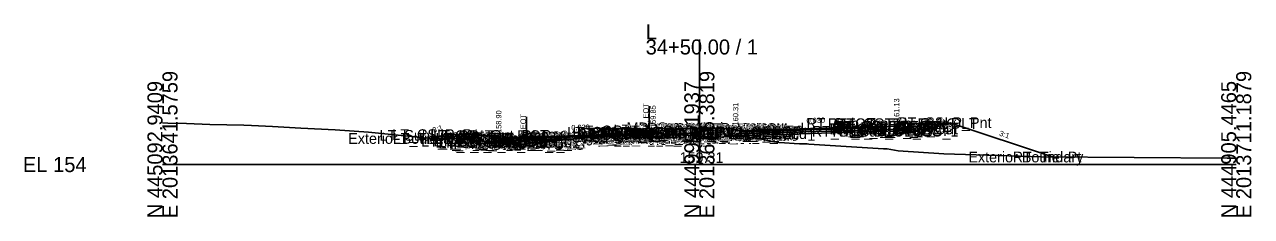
# Model space of a CAD drawing. Extents: x -26 to 4203, y -10 to 9526.
# Drawn here: x 1974.3 to 2202.8, y 4490.3 to 4526.1 of the extents above; entities that cross this region are included whole.
import ezdxf

# ---------------------------------------------------------------- set-up
doc = ezdxf.new("R2010")
doc.units = 0
for name, color, linetype in [('Default', 7, 'Continuous'), ('Exist CMT Pavement', 7, 'Continuous'), ('Exist Cross Section Cell', 7, 'Continuous'), ('Exist XS Center Line Elevation Label', 7, 'Continuous'), ('Exist XS Ground Line', 7, 'Continuous'), ('Prop CMT Conc Surface', 7, 'Continuous'), ('Prop CMT Concrete Structures', 7, 'Continuous'), ('Prop CMT Pvmt Course 1', 7, 'Continuous'), ('Prop CMT Pvmt Course 1 CG', 7, 'Continuous'), ('Prop CMT Pvmt Course 2', 7, 'Continuous'), ('Prop CMT Pvmt Course 2 Wedge', 7, 'Continuous'), ('Prop CMT Pvmt Course 3', 7, 'Continuous'), ('Prop CMT Pvmt Course 3 Wedge', 7, 'Continuous'), ('Prop CMT Pvmt Surface', 7, 'Continuous'), ('Prop CMT Slope Grass', 7, 'Continuous'), ('Prop CMT Subgrade Earthwork', 7, 'Continuous'), ('Prop XS Hydro Elevations', 7, 'Continuous'), ('Prop XS Label Text', 7, 'Continuous'), ('Prop XS SE Text', 7, 'Continuous'), ('Prop XS Side Slope Text', 7, 'Continuous'), ('Scratch_Level_0', 7, 'Continuous')]:
    doc.layers.add(name, color=color, linetype=linetype)

msp = doc.modelspace()

# ---------------------------------------------------------------- linework, layer by layer
at = {"layer": 'Exist CMT Pavement'}
msp.add_lwpolyline([(2066.69, 4503.76), (2066.7, 4503.76), (2067.24, 4503.83), (2067.39, 4503.85), (2067.79, 4503.9), (2068.57, 4503.97), (2069.75, 4504.09), (2070.65, 4504.19), (2072.42, 4504.39), (2072.61, 4504.41), (2073.12, 4504.45), (2075.08, 4504.63), (2076.49, 4504.76), (2077.74, 4504.88), (2078.67, 4504.96), (2079.05, 4505), (2080.36, 4505.13), (2080.39, 4505.13), (2082.31, 4505.3), (2083.06, 4505.37), (2084.66, 4505.51), (2085.71, 4505.61), (2087.43, 4505.74), (2088.37, 4505.8), (2088.5, 4505.82), (2089.79, 4505.97), (2089.85, 4505.98), (2089.93, 4505.99), (2090, 4505.97), (2090.34, 4505.91), (2091.25, 4505.86)], dxfattribs=at)
at = {"layer": 'Exist Cross Section Cell'}
for p, q in [((2100, 4500), (2100, 4523.35)), ((2000, 4500), (2100, 4500)), ((2100, 4500), (2200, 4500))]:
    msp.add_line(p, q, dxfattribs=at)
at = {"layer": 'Exist XS Ground Line'}
msp.add_lwpolyline([(2000, 4507.78), (2001.02, 4507.74), (2004.46, 4507.64), (2008.8, 4507.5), (2015.13, 4507.33), (2016.58, 4507.32), (2020.49, 4507.11), (2025.79, 4506.79), (2032.14, 4506.47), (2038.4, 4506.07), (2049.96, 4504.87), (2052.49, 4504.85), (2054.81, 4504.83), (2065.53, 4503.84), (2066.7, 4503.76), (2067.39, 4503.85), (2067.79, 4503.9), (2068.57, 4503.97), (2069.75, 4504.09), (2070.65, 4504.19), (2072.61, 4504.41), (2073.12, 4504.45), (2075.08, 4504.63), (2076.49, 4504.76), (2077.74, 4504.88), (2078.67, 4504.96), (2079.05, 4505), (2080.39, 4505.13), (2082.31, 4505.3), (2083.06, 4505.37), (2084.66, 4505.51), (2085.71, 4505.61), (2087.43, 4505.74), (2088.5, 4505.82), (2089.93, 4505.99), (2090.34, 4505.91), (2092.29, 4505.81), (2092.9, 4505.77), (2093.33, 4505.74), (2094.13, 4505.7), (2095.88, 4505.58), (2099.21, 4505.38), (2100, 4505.31), (2101.95, 4505.14), (2104.58, 4505.16), (2106.57, 4505.32), (2107.47, 4505.29), (2111.52, 4504.81), (2112.43, 4504.54), (2113.44, 4504.28), (2114.78, 4504.15), (2115.84, 4504.09), (2117.67, 4503.94), (2118.67, 4503.88), (2120.37, 4503.79), (2134.3, 4502.96), (2134.97, 4502.94), (2137.01, 4502.59), (2145.55, 4502.02), (2163.69, 4501.43), (2198.31, 4501.19), (2200, 4501.22)], dxfattribs=at)
at = {"layer": 'Prop CMT Conc Surface'}
for points in [[(2108.75, 4506.37), (2106.75, 4506.31), (2106.75, 4506.47), (2106, 4506.72)], [(2134.75, 4507.15), (2136.75, 4507.13)], [(2136.75, 4507.13), (2136.75, 4507.63), (2137.25, 4507.63)], [(2141.25, 4507.72), (2146.25, 4507.82)], [(2058.13, 4505.49), (2053.13, 4505.59)], [(2062.63, 4504.9), (2062.63, 4505.4), (2062.13, 4505.4)], [(2064.63, 4505.04), (2062.63, 4504.9)], [(2090.64, 4505.82), (2091.39, 4505.85), (2091.39, 4506.01), (2092.15, 4506.26)]]:
    msp.add_lwpolyline(points, dxfattribs=at)
at = {"layer": 'Prop CMT Concrete Structures'}
for points in [[(2108.75, 4506.37), (2106.75, 4506.31), (2106.75, 4506.47), (2106, 4506.72)], [(2106, 4506.72), (2106, 4505.7)], [(2134.75, 4507.15), (2136.75, 4507.13), (2136.75, 4507.63), (2137.25, 4507.63)], [(2137.25, 4507.63), (2137.25, 4506.64), (2134.75, 4506.56)], [(2134.75, 4506.56), (2134.75, 4507.15)], [(2146.25, 4507.82), (2141.25, 4507.72)], [(2141.25, 4507.72), (2141.25, 4507.38)], [(2141.25, 4507.38), (2146.25, 4507.48)], [(2146.25, 4507.48), (2146.25, 4507.82)], [(2053.13, 4505.26), (2053.13, 4505.59)], [(2053.13, 4505.59), (2058.13, 4505.49)], [(2058.13, 4505.16), (2053.13, 4505.26)], [(2058.13, 4505.49), (2058.13, 4505.16)], [(2064.63, 4505.04), (2062.63, 4504.9), (2062.63, 4505.4), (2062.13, 4505.4)], [(2062.13, 4505.4), (2062.13, 4504.39), (2064.63, 4504.46)], [(2064.63, 4504.46), (2064.63, 4505.04)], [(2090.64, 4505.82), (2091.39, 4505.85), (2091.39, 4506.01), (2092.15, 4506.26)], [(2090.64, 4505.24), (2090.64, 4505.82)], [(2092.15, 4505.29), (2090.64, 4505.24)], [(2092.15, 4506.26), (2092.15, 4505.29)], [(2106, 4505.7), (2108.75, 4505.78)], [(2108.75, 4505.78), (2108.75, 4506.37)]]:
    msp.add_lwpolyline(points, dxfattribs=at)
at = {"layer": 'Prop CMT Pvmt Course 1'}
for points in [[(2108.75, 4506.37), (2134.75, 4507.15)], [(2134.75, 4506.9), (2108.75, 4506.12)], [(2134.75, 4507.15), (2134.75, 4506.9)], [(2090.64, 4505.82), (2064.63, 4505.04)], [(2064.63, 4504.79), (2066.69, 4504.86), (2090.64, 4505.57)], [(2064.63, 4505.04), (2064.63, 4504.79)], [(2090.64, 4505.57), (2090.64, 4505.82)], [(2090.64, 4505.57), (2090.64, 4505.57)], [(2108.75, 4506.12), (2108.75, 4506.37)], [(2108.75, 4506.12), (2108.75, 4506.12), (2108.75, 4506.12)]]:
    msp.add_lwpolyline(points, dxfattribs=at)
at = {"layer": 'Prop CMT Pvmt Course 1 CG'}
for points in [[(2064.63, 4504.46), (2061.63, 4504.37), (2061.29, 4504.03)], [(2064.63, 4504.13), (2064.63, 4504.46)], [(2090.64, 4505.24), (2092.65, 4505.3), (2092.97, 4504.98)], [(2090.64, 4504.91), (2090.64, 4505.24)], [(2092.97, 4504.98), (2090.64, 4504.91)], [(2108.75, 4505.78), (2105.5, 4505.69), (2105.16, 4505.34)], [(2105.16, 4505.34), (2108.75, 4505.45)], [(2108.75, 4505.45), (2108.75, 4505.78)], [(2134.75, 4506.56), (2137.75, 4506.65), (2138.07, 4506.33)], [(2134.75, 4506.23), (2134.75, 4506.56)], [(2138.07, 4506.33), (2134.75, 4506.23)], [(2061.29, 4504.03), (2064.63, 4504.13)]]:
    msp.add_lwpolyline(points, dxfattribs=at)
at = {"layer": 'Prop CMT Pvmt Course 2'}
for points in [[(2108.75, 4506.12), (2134.75, 4506.9)], [(2134.75, 4506.9), (2134.75, 4506.56)], [(2066.69, 4504.86), (2064.63, 4504.79)], [(2064.63, 4504.79), (2064.63, 4504.46)], [(2064.63, 4504.46), (2066.69, 4504.52)], [(2066.69, 4504.52), (2066.69, 4504.86)], [(2090.64, 4505.57), (2090.64, 4505.57)], [(2134.75, 4506.56), (2108.75, 4505.78)], [(2108.75, 4505.78), (2108.75, 4506.12)]]:
    msp.add_lwpolyline(points, dxfattribs=at)
msp.add_lwpolyline([(2090.64, 4505.57), (2090.64, 4505.24), (2090.64, 4505.24)], close=True, dxfattribs=at)
at = {"layer": 'Prop CMT Pvmt Course 2 Wedge'}
for points in [[(2066.69, 4504.86), (2066.7, 4504.86), (2067.24, 4504.87), (2067.39, 4504.88), (2067.79, 4504.89), (2068.57, 4504.91), (2069.75, 4504.95), (2070.65, 4504.97), (2072.42, 4505.03), (2072.61, 4505.03), (2073.12, 4505.05), (2075.08, 4505.11), (2076.49, 4505.15), (2077.74, 4505.19), (2078.67, 4505.22), (2079.05, 4505.23), (2080.36, 4505.27), (2080.39, 4505.27), (2082.31, 4505.32), (2082.75, 4505.34)], [(2082.75, 4505.34), (2082.31, 4505.3), (2080.39, 4505.13), (2080.36, 4505.13), (2079.05, 4505), (2078.67, 4504.96), (2077.74, 4504.88), (2077.39, 4504.84), (2076.49, 4504.82), (2075.08, 4504.77), (2073.12, 4504.72), (2072.61, 4504.7), (2072.42, 4504.69), (2070.65, 4504.64), (2069.75, 4504.61), (2068.57, 4504.58), (2067.79, 4504.56), (2067.39, 4504.54), (2067.24, 4504.54), (2066.7, 4504.52), (2066.69, 4504.52)], [(2066.69, 4504.52), (2066.69, 4504.86)]]:
    msp.add_lwpolyline(points, dxfattribs=at)
at = {"layer": 'Prop CMT Pvmt Course 3'}
for points in [[(2066.69, 4504.52), (2064.63, 4504.46)], [(2064.63, 4504.46), (2064.63, 4504.13)], [(2066.69, 4504.19), (2066.69, 4504.52)], [(2090.64, 4505.24), (2090.64, 4505.24), (2090.64, 4504.91), (2090.64, 4504.91)], [(2090.64, 4504.91), (2090.64, 4505.24)], [(2108.75, 4505.78), (2134.75, 4506.56)], [(2134.75, 4506.23), (2108.75, 4505.45)], [(2108.75, 4505.45), (2108.75, 4505.78)], [(2134.75, 4506.56), (2134.75, 4506.23)], [(2064.63, 4504.13), (2066.69, 4504.19)]]:
    msp.add_lwpolyline(points, dxfattribs=at)
at = {"layer": 'Prop CMT Pvmt Course 3 Wedge'}
for points in [[(2066.69, 4504.52), (2066.7, 4504.52), (2067.24, 4504.54), (2067.39, 4504.54), (2067.79, 4504.55), (2068.57, 4504.58), (2069.75, 4504.61), (2070.65, 4504.64), (2072.42, 4504.69), (2072.61, 4504.7), (2073.12, 4504.71), (2075.08, 4504.77), (2076.49, 4504.82), (2077.39, 4504.84)], [(2077.39, 4504.84), (2076.49, 4504.76), (2075.08, 4504.63), (2073.12, 4504.45), (2072.61, 4504.41), (2072.42, 4504.39), (2070.65, 4504.19), (2069.75, 4504.09), (2068.57, 4503.97), (2067.79, 4503.9), (2067.39, 4503.85), (2067.24, 4503.83), (2066.7, 4503.76), (2066.69, 4503.76)], [(2066.69, 4503.76), (2066.69, 4504.52)]]:
    msp.add_lwpolyline(points, dxfattribs=at)
at = {"layer": 'Prop CMT Pvmt Surface'}
for points in [[(2108.75, 4506.37), (2134.75, 4507.15)], [(2090.64, 4505.82), (2064.63, 4505.04)]]:
    msp.add_lwpolyline(points, dxfattribs=at)
at = {"layer": 'Prop CMT Slope Grass'}
for points in [[(2092.15, 4506.26), (2099.06, 4506.86)], [(2106, 4506.72), (2099.06, 4506.86)], [(2137.25, 4507.63), (2146.75, 4507.82)], [(2146.75, 4507.82), (2165.97, 4501.41)], [(2052.63, 4505.59), (2050.45, 4504.87)], [(2062.13, 4505.4), (2052.63, 4505.59)]]:
    msp.add_lwpolyline(points, dxfattribs=at)
at = {"layer": 'Prop CMT Subgrade Earthwork'}
for points in [[(2103.73, 4506.77), (2105.16, 4505.34)], [(2134.75, 4506.23), (2138.07, 4506.33), (2139.41, 4507.67)], [(2064.63, 4504.13), (2061.29, 4504.03), (2059.87, 4505.45)], [(2090.64, 4504.91), (2090.64, 4505.89)], [(2092.97, 4504.98), (2090.64, 4504.91)], [(2090.64, 4504.91), (2090.64, 4504.91)], [(2090.64, 4504.91), (2090.64, 4504.91)], [(2094.46, 4506.46), (2092.97, 4504.98)], [(2105.16, 4505.34), (2108.75, 4505.45)], [(2108.75, 4505.45), (2134.75, 4506.23)], [(2108.75, 4505.45), (2108.75, 4505.45)], [(2108.75, 4505.45), (2108.75, 4505.45)], [(2134.75, 4506.23), (2134.75, 4506.23)], [(2066.69, 4504.19), (2064.63, 4504.13)], [(2064.63, 4504.13), (2064.63, 4504.13)], [(2066.69, 4504.19), (2066.69, 4503.76)]]:
    msp.add_lwpolyline(points, dxfattribs=at)
at = {"layer": 'Prop XS Label Text'}
for p, q in [((2090.64, 4510.89), (2090.64, 4505.89)), ((2067.79, 4508.9), (2067.79, 4503.9))]:
    msp.add_line(p, q, dxfattribs=at)

# ---------------------------------------------------------------- texts
at = {"layer": 'Default'}
msp.add_text('-', height=0.0001, dxfattribs=at).set_placement((2000, 4500))
at = {"layer": 'Exist Cross Section Cell'}
for s, p in [('L', (2090, 4523.35)), ('34+50.00 / 1', (2090, 4520.55)), ('EL 154', (1974, 4498.6))]:
    msp.add_text(s, height=2.8, dxfattribs=at).set_placement(p)
for s, p in [('E 2013641.5759', (2002.8, 4490)), ('E 2013676.3819', (2102.8, 4490)), ('E 2013711.1879', (2202.8, 4490)), ('N 445092.9409', (2000, 4490)), ('N 444999.1937', (2100, 4490)), ('N 444905.4465', (2200, 4490))]:
    msp.add_text(s, height=2.8, rotation=90, dxfattribs=at).set_placement(p)
at = {"layer": 'Exist XS Center Line Elevation Label'}
msp.add_text('159.31', height=2, dxfattribs=at).set_placement((2096.32, 4500.31))
at = {"layer": 'Prop XS Hydro Elevations'}
for s, p in [('160.31', (2107.25, 4507.31)), ('161.13', (2137.25, 4508.13)), ('158.90', (2063.13, 4505.9)), ('159.85', (2091.89, 4506.85))]:
    msp.add_text(s, height=1, rotation=90, dxfattribs=at).set_placement(p)
at = {"layer": 'Prop XS Label Text'}
for p in [(2090.54, 4506.92), (2067.69, 4504.92)]:
    msp.add_text('E. EOT', height=1, rotation=90, dxfattribs=at).set_placement(p)
at = {"layer": 'Prop XS SE Text'}
for rotation, p in [(1.7174, (2076.16, 4506.39)), (1.7184, (2119.97, 4507.7))]:
    msp.add_text('0.030', height=1, rotation=rotation, dxfattribs=at).set_placement(p)
at = {"layer": 'Prop XS Side Slope Text'}
for rotation, p in [(18.4349, (2050.49, 4505.9)), (341.5651, (2155.77, 4505.44))]:
    msp.add_text('3:1', height=1, rotation=rotation, dxfattribs=at).set_placement(p)
at = {"layer": 'Scratch_Level_0'}
for s, p in [('LT_CG_Top_Face_Med', (2075.37, 4505.03)), ('LT_CG_Top_Gut_Med', (2076.35, 4504.87)), ('LT_CG_Top_BOC_Med', (2077.15, 4505.28)), ('34+50.00_0', (2077.52, 4504.63)), ('LT_PV_Sub_Tie_In', (2077.82, 4504.86)), ('34+50.00_0', (2079.3, 4504.77)), ('LT_PV_IEEOP_EG', (2079.44, 4504.86)), ('34+50.00_0', (2079.91, 4504.82)), ('34+50.00_0', (2081.33, 4504.98)), ('34+50.00_0', (2081.42, 4504.97)), ('LT_PV1_PGL', (2083.03, 4504.84)), ('LT_Sub_DLT_In', (2084.02, 4505.48)), ('MD_Crown Point', (2086.45, 4505.86)), ('RT_CG_Top_BOC_Med', (2090.35, 4505.72)), ('RT_CG_Bot BOC In', (2091.84, 4504.7)), ('RT_CG_Top_BOC In', (2091.97, 4505.72)), ('RT_CG_Top FOC In', (2092.61, 4505.47)), ('RT_Sub_DLT_In', (2092.63, 4505.77)), ('RT_CG_Top_Gut In', (2092.64, 4505.31)), ('RT_CG1_Shelf_In', (2093.63, 4504.69)), ('RT_CG_Bot_IE_Med', (2094.77, 4504.78)), ('RT_PV2_OEEOP', (2098.01, 4505.12)), ('RT_PV3_OEEOP', (2098.01, 4504.78)), ('RT_PV2_IEEOP', (2098.66, 4505.12)), ('RT_PV2_PGL', (2099.92, 4505.12)), ('RT_PV1_PGL', (2100.48, 4505.37)), ('RT_Sub_Trench_Out_DLT', (2119.93, 4506.67)), ('RT_Sub_OEOT_CG_1', (2120.92, 4505.23)), ('RT_CG_Top_Face', (2123.96, 4506.63)), ('RT_CG1_Shelf_Out', (2124.25, 4505.65)), ('RT_CG_Bot_IE', (2124.62, 4505.56)), ('RT_Sub_OEOT', (2124.78, 4505.23)), ('RT_PV2_OEOT', (2124.88, 4505.9)), ('RT_PV3_OEOT', (2124.88, 4505.56)), ('RT_CG_Top_Gut', (2124.94, 4506.13)), ('RT_PV1_OEOT', (2125.44, 4506.15)), ('RT_CG_Top_BOC', (2125.49, 4506.63)), ('RT_CG_Bot_BOC', (2125.52, 4505.64)), ('RT_Sub_OEOP', (2128.14, 4505.33)), ('RT_CSLP_Pnt', (2136.88, 4506.82)), ('Exterior Boundary', (2034.6, 4503.87)), ('LT_Sub_Trench_Out_DLT', (2040.44, 4504.45)), ('LT_CSLP_Pnt', (2042.81, 4504.59)), ('LT_Tie_Pt', (2042.89, 4503.87)), ('LT_CG1_Shelf_Out', (2048.19, 4503.37)), ('LT_CG_Top_Face', (2049.89, 4504.4)), ('LT_CG_Top_BOC', (2050.42, 4504.4)), ('LT_CG_Bot_BOC', (2050.45, 4503.39)), ('LT_Sub_OEOT_CG_1', (2050.85, 4503.13)), ('LT_CG_Top_Gut', (2050.87, 4503.9)), ('LT_Sub_OEOP', (2051.4, 4503.03)), ('LT_PV_Sub_Tie_Out', (2051.64, 4502.76)), ('LT_PV_OEEOP_EG', (2054.23, 4502.76)), ('LT_CG_Bot_IE', (2054.55, 4503.46)), ('LT_Sub_OEOT', (2054.71, 4503.13)), ('LT_PV2_OEOT', (2054.81, 4503.79)), ('LT_PV3_OEOT', (2054.81, 4503.46)), ('LT_PV1_OEOT', (2055.37, 4504.04)), ('LT_Sub_OEEOP', (2055.9, 4503.19)), ('LT_PV2_OEEOP', (2056, 4503.86)), ('LT_PV3_OEEOP', (2056, 4503.52)), ('34+50.00_0', (2056.77, 4503.12)), ('34+50.00_0', (2060.41, 4503.01)), ('34+50.00_0', (2062.09, 4503.19)), ('34+50.00_0', (2062.12, 4503.19)), ('34+50.00_0', (2064.17, 4503.42)), ('34+50.00_0', (2066.04, 4503.58)), ('34+50.00_0', (2070.28, 4503.98)), ('34+50.00_0', (2071.83, 4504.13)), ('34+50.00_0', (2072.58, 4504.2)), ('34+50.00_0', (2074.12, 4504.33)), ('LT_CG_Bot_BOC_Med', (2077.19, 4504.3)), ('LT_CG_Bot_IE_Med', (2077.31, 4504.26)), ('LT_Sub_IEOT_CG_1', (2078.12, 4503.93)), ('LT_Sub_IEEOP', (2081.11, 4503.93)), ('LT_PV2_IEEOP', (2081.2, 4504.59)), ('LT_PV3_IEEOP', (2081.2, 4504.26)), ('LT_CG1_Shelf_In', (2081.43, 4504.32)), ('LT_Sub_PGL', (2082.37, 4503.93)), ('LT_PV2_PGL', (2082.46, 4504.59)), ('LT_PV3_PGL', (2082.46, 4504.26)), ('LT_Sub_IEOP', (2084.34, 4504)), ('RT_Sub_IEOT_CG_1', (2095.57, 4504.45)), ('RT_Sub_IEOP', (2095.86, 4504.34)), ('RT_Sub_OEEOP', (2097.92, 4504.45)), ('RT_Sub_IEEOP', (2098.56, 4504.45)), ('RT_Sub_PGL', (2099.82, 4504.45)), ('Exterior Boundary', (2150.11, 4500.41)), ('RT_Tie_Pt', (2158.36, 4500.41))]:
    msp.add_text(s, height=2, dxfattribs=at).set_placement(p)

doc.saveas('drawing.dxf')
